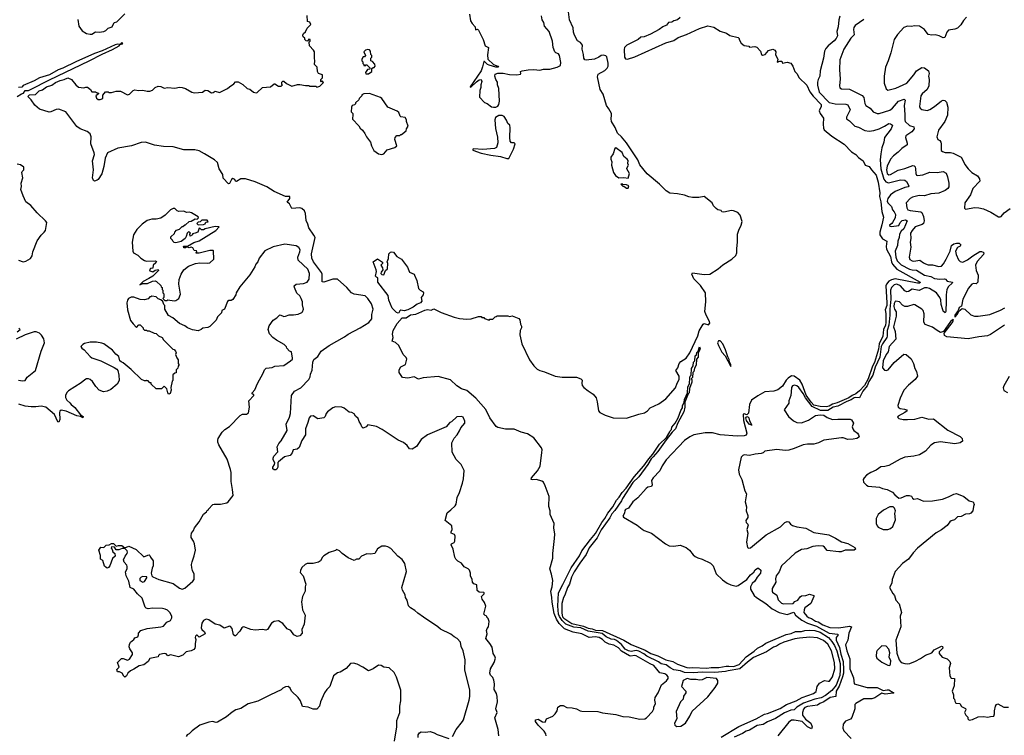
# Model space of a CAD drawing. Extents: x 2087054 to 2277909, y 548907 to 753496.
# Tile 383 of 444: x 2242335 to 2253369, y 655800 to 663816. Entities that reach past the tile are written whole.
import ezdxf

# ---------------------------------------------------------------- set-up
doc = ezdxf.new("R2010")
doc.units = 0

msp = doc.modelspace()

# ---------------------------------------------------------------- linework, layer by layer
at = {"layer": '0CON20XD'}
for points in [[(2242985, 663820), (2242997, 663745), (2243035, 663693), (2243085, 663660), (2243125, 663653), (2243145, 663653), (2243185, 663681), (2243225, 663676), (2243278, 663685), (2243300, 663695), (2243325, 663722), (2243372, 663735), (2243394, 663786), (2243425, 663792), (2243515, 663882)], [(2244687, 663065), (2244734, 663096), (2244755, 663120), (2244785, 663120), (2244835, 663091), (2244885, 663047), (2244915, 663038), (2244955, 663003), (2244985, 662998), (2244995, 663000), (2245055, 663057), (2245144, 663066), (2245185, 663098), (2245195, 663098), (2245235, 663073), (2245267, 663073), (2245280, 663085), (2245272, 663092), (2245272, 663115), (2245285, 663127), (2245295, 663127), (2245325, 663100), (2245385, 663072), (2245448, 663092), (2245475, 663092), (2245538, 663078), (2245575, 663078), (2245585, 663070), (2245655, 663070), (2245665, 663060), (2245698, 663072), (2245738, 663112), (2245725, 663130), (2245715, 663120), (2245710, 663125), (2245710, 663145), (2245730, 663165), (2245727, 663197), (2245682, 663215), (2245672, 663235), (2245670, 663285), (2245640, 663315), (2245643, 663355), (2245637, 663387), (2245638, 663455), (2245628, 663475), (2245582, 663525), (2245580, 663565), (2245590, 663575), (2245590, 663595), (2245575, 663600), (2245560, 663575), (2245545, 663578), (2245532, 663595), (2245530, 663610), (2245511, 663625), (2245507, 663643), (2245515, 663662), (2245538, 663682), (2245555, 663720), (2245596, 663764), (2245588, 663788), (2245560, 663795), (2245558, 663865)], [(2247781, 659231), (2247695, 659249), (2247675, 659259), (2247605, 659355), (2247558, 659448), (2247446, 659575), (2247345, 659662), (2247285, 659683), (2247233, 659715), (2247163, 659783), (2247025, 659818), (2246856, 659804), (2246805, 659791), (2246755, 659817), (2246685, 659799), (2246625, 659810), (2246587, 659865), (2246586, 659895), (2246605, 659927), (2246657, 659955), (2246674, 660014), (2246665, 660034), (2246634, 660065), (2246583, 660165), (2246545, 660199), (2246510, 660215), (2246522, 660258), (2246514, 660295), (2246521, 660335), (2246565, 660412), (2246621, 660475), (2246665, 660475), (2246715, 660510), (2246775, 660517), (2246875, 660564), (2246905, 660570), (2246946, 660564), (2246975, 660579), (2247058, 660538), (2247205, 660484), (2247265, 660470), (2247345, 660462), (2247396, 660464), (2247475, 660490), (2247505, 660490), (2247515, 660480), (2247535, 660480), (2247545, 660470), (2247595, 660450), (2247605, 660460), (2247638, 660462), (2247662, 660488), (2247675, 660490), (2247685, 660500), (2247805, 660500), (2247825, 660492), (2247855, 660498), (2247928, 660468), (2247940, 660455), (2247947, 660407), (2247958, 660385), (2247958, 660365), (2247942, 660335), (2247940, 660285), (2247964, 660184), (2248048, 660005), (2248095, 659938), (2248135, 659902), (2248165, 659888), (2248215, 659873), (2248335, 659823), (2248415, 659813), (2248575, 659813), (2248623, 659793), (2248637, 659777), (2248634, 659745), (2248640, 659720), (2248657, 659695), (2248705, 659657), (2248763, 659623), (2248795, 659580), (2248808, 659535), (2248820, 659435), (2248836, 659416), (2248895, 659386), (2248987, 659357), (2249136, 659354), (2249275, 659399), (2249338, 659412), (2249372, 659435), (2249402, 659468), (2249497, 659515), (2249575, 659568), (2249685, 659691), (2249702, 659745), (2249726, 659786), (2249725, 659822), (2249687, 659885), (2249711, 659915), (2249724, 659966), (2249745, 659986), (2249805, 660024), (2249845, 660084), (2249933, 660275), (2249949, 660331), (2249994, 660406), (2250007, 660413), (2250055, 660400), (2250070, 660415), (2250066, 660436), (2250028, 660505), (2250013, 660547), (2250024, 660655), (2250020, 660755), (2249965, 660838), (2249889, 660915), (2249868, 660965), (2249875, 660982), (2250005, 660962), (2250070, 660965), (2250164, 661026), (2250215, 661072), (2250315, 661132), (2250360, 661175), (2250372, 661205), (2250370, 661255), (2250380, 661325), (2250380, 661415), (2250393, 661457), (2250422, 661515), (2250430, 661555), (2250410, 661625), (2250384, 661655), (2250335, 661677), (2250312, 661678), (2250225, 661660), (2250203, 661663), (2250195, 661678), (2250158, 661688), (2250141, 661701), (2250111, 661731), (2250094, 661765), (2250005, 661837), (2249947, 661823), (2249875, 661826), (2249832, 661832), (2249785, 661851), (2249705, 661867), (2249622, 661872), (2249580, 661900), (2249505, 661975), (2249368, 662088), (2249285, 662190), (2249261, 662245), (2249135, 662436), (2249080, 662505), (2249034, 662545), (2249007, 662607), (2248968, 662675), (2248962, 662705), (2248969, 662745), (2248966, 662765), (2248938, 662818), (2248911, 662855), (2248872, 662982), (2248841, 663035), (2248811, 663175), (2248819, 663205), (2248892, 663248), (2248918, 663272), (2248929, 663295), (2248928, 663328), (2248915, 663402), (2248905, 663411), (2248875, 663420), (2248853, 663417), (2248824, 663395), (2248775, 663373), (2248685, 663362), (2248668, 663368), (2248656, 663385), (2248654, 663425), (2248638, 663485), (2248642, 663532), (2248620, 663560), (2248585, 663581), (2248554, 663644), (2248543, 663675), (2248539, 663725), (2248497, 663815), (2248486, 663905)], [(2247377, 663877), (2247387, 663805), (2247405, 663772), (2247438, 663738), (2247443, 663703), (2247465, 663710), (2247478, 663698), (2247530, 663595), (2247552, 663525), (2247590, 663505), (2247577, 663423), (2247583, 663375), (2247646, 663316), (2247692, 663295), (2247700, 663285), (2247670, 663285), (2247595, 663308), (2247576, 663316), (2247545, 663348), (2247535, 663348), (2247522, 663288), (2247505, 663245), (2247382, 663065), (2247385, 663060), (2247395, 663063), (2247455, 663120), (2247485, 663141), (2247508, 663148), (2247513, 663125), (2247503, 663085), (2247503, 663055), (2247490, 663025), (2247488, 662948), (2247545, 662888), (2247575, 662878), (2247622, 662842), (2247645, 662836), (2247672, 662838), (2247692, 662848), (2247704, 662866), (2247711, 662905), (2247704, 663045), (2247691, 663085), (2247690, 663115), (2247672, 663145), (2247661, 663185), (2247664, 663206), (2247694, 663216), (2247753, 663217), (2247825, 663201), (2247905, 663199), (2247948, 663205), (2247952, 663215), (2247948, 663235), (2247967, 663243), (2248035, 663256), (2248095, 663259), (2248165, 663251), (2248205, 663261), (2248275, 663261), (2248357, 663283), (2248394, 663305), (2248398, 663335), (2248386, 663416), (2248374, 663434), (2248345, 663444), (2248333, 663455), (2248313, 663505), (2248307, 663577), (2248267, 663685), (2248218, 663745), (2248208, 663785), (2248189, 663815), (2248181, 663861)], [(2249738, 663842), (2249705, 663813), (2249667, 663803), (2249645, 663788), (2249605, 663784), (2249585, 663755), (2249543, 663737), (2249500, 663705), (2249405, 663655), (2249335, 663625), (2249295, 663620), (2249267, 663593), (2249140, 663530), (2249114, 663505), (2249109, 663481), (2249113, 663395), (2249125, 663379), (2249145, 663376), (2249228, 663402), (2249575, 663557), (2249665, 663585), (2249715, 663615), (2249809, 663651), (2249955, 663718), (2250045, 663749), (2250115, 663731), (2250185, 663686), (2250255, 663664), (2250295, 663641), (2250386, 663616), (2250398, 663605), (2250398, 663595), (2250422, 663552), (2250455, 663528), (2250505, 663520), (2250515, 663510), (2250574, 663516), (2250595, 663509), (2250638, 663465), (2250648, 663428), (2250658, 663418), (2250690, 663425), (2250725, 663472), (2250775, 663488), (2250798, 663475), (2250807, 663455), (2250804, 663424), (2250832, 663375), (2250822, 663342), (2250855, 663352), (2250875, 663350), (2250885, 663330), (2250935, 663342), (2250975, 663331), (2250999, 663295), (2251022, 663235), (2251043, 663215), (2251072, 663165), (2251155, 663082), (2251188, 663008), (2251228, 662958), (2251318, 662865), (2251317, 662843), (2251296, 662795), (2251306, 662766), (2251344, 662714), (2251339, 662645), (2251343, 662603), (2251352, 662582), (2251435, 662512), (2251573, 662423), (2251657, 662337), (2251705, 662306), (2251735, 662271), (2251786, 662235), (2251810, 662185), (2251855, 662171), (2251879, 662135), (2251935, 662074), (2251956, 661995), (2251974, 661875), (2251971, 661835), (2251986, 661775), (2251997, 661667), (2252015, 661605), (2251998, 661518), (2251974, 661435), (2251975, 661405), (2252005, 661361), (2252054, 661334), (2252045, 661275), (2252049, 661245), (2252092, 661162), (2252105, 661105), (2252118, 661078), (2252165, 661022), (2252428, 660875), (2252421, 660865), (2252395, 660865), (2252145, 660913), (2252106, 660904), (2252075, 660886), (2252050, 660855), (2252043, 660835), (2252053, 660645), (2252051, 660615), (2252034, 660565), (2252040, 660525), (2252043, 660425), (2252038, 660395), (2252014, 660345), (2252007, 660273), (2251968, 660185), (2251958, 660125), (2251914, 659975), (2251893, 659935), (2251842, 659795), (2251801, 659719), (2251745, 659659), (2251705, 659625), (2251665, 659608), (2251625, 659581), (2251495, 659523), (2251445, 659509), (2251405, 659487), (2251375, 659478), (2251305, 659482), (2251235, 659500), (2251203, 659533), (2251150, 659610), (2251104, 659734), (2251077, 659777), (2251015, 659825), (2250984, 659826), (2250948, 659802), (2250923, 659777), (2250885, 659711), (2250830, 659670), (2250785, 659656), (2250685, 659646), (2250606, 659604), (2250535, 659555), (2250514, 659505), (2250502, 659408), (2250485, 659391), (2250455, 659400), (2250444, 659396), (2250448, 659325), (2250483, 659185), (2250475, 659163), (2250455, 659155), (2250375, 659151), (2250185, 659167), (2250098, 659188), (2250015, 659188), (2249889, 659165), (2249845, 659145), (2249785, 659102), (2249580, 658885), (2249535, 658819), (2249508, 658762), (2249435, 658685), (2249417, 658655), (2249422, 658605), (2249415, 658586), (2249375, 658578), (2249355, 658565), (2249261, 658459), (2249205, 658417), (2249157, 658343), (2249125, 658330), (2249115, 658319), (2249111, 658289), (2249095, 658255), (2249102, 658242), (2249255, 658154), (2249311, 658111), (2249335, 658094), (2249415, 658066), (2249572, 657945), (2249614, 657924), (2249665, 657917), (2249735, 657931), (2249805, 657903), (2249842, 657875), (2249882, 657822), (2249905, 657803), (2249935, 657787), (2249985, 657774), (2250075, 657728), (2250105, 657698), (2250140, 657610), (2250212, 657542), (2250265, 657505), (2250305, 657487), (2250365, 657472), (2250385, 657480), (2250483, 657547), (2250525, 657597), (2250561, 657629), (2250579, 657655), (2250605, 657673), (2250615, 657671), (2250641, 657651), (2250637, 657615), (2250600, 657570), (2250573, 657525), (2250545, 657500)], [(2251526, 663854), (2251515, 663815), (2251508, 663735), (2251493, 663685), (2251498, 663635), (2251484, 663605), (2251462, 663578), (2251395, 663524), (2251370, 663495), (2251355, 663465), (2251344, 663384), (2251305, 663245), (2251303, 663185), (2251283, 663145), (2251275, 663115), (2251274, 663084), (2251295, 663005), (2251405, 662888), (2251475, 662874), (2251595, 662870), (2251615, 662863), (2251642, 662805), (2251602, 662725), (2251602, 662705), (2251635, 662682), (2251694, 662624), (2251735, 662614), (2251807, 662575), (2251855, 662568), (2251906, 662576), (2251966, 662594), (2252028, 662625), (2252075, 662654), (2252095, 662651), (2252118, 662635), (2252103, 662595), (2252025, 662495), (2252019, 662445), (2251998, 662382), (2251986, 662315), (2251979, 662245), (2251985, 662145), (2252019, 662029), (2252041, 662001), (2252070, 661990), (2252205, 662022), (2252255, 662020), (2252274, 662004), (2252301, 661955), (2252293, 661945), (2252255, 661935), (2252145, 661891), (2252095, 661855), (2252064, 661815), (2252057, 661785), (2252063, 661765), (2252104, 661725), (2252118, 661688), (2252135, 661665), (2252148, 661635), (2252145, 661595), (2252116, 661546), (2252108, 661532), (2252083, 661515), (2252085, 661503), (2252105, 661501), (2252188, 661512), (2252201, 661545), (2252225, 661566), (2252263, 661573), (2252282, 661562), (2252245, 661472), (2252213, 661447), (2252193, 661415), (2252192, 661375), (2252177, 661335), (2252172, 661285), (2252147, 661223), (2252153, 661155), (2252168, 661115), (2252215, 661071), (2252305, 661021), (2252335, 661013), (2252385, 661009), (2252475, 660956), (2252545, 660938), (2252585, 660917), (2252645, 660911), (2252698, 660915), (2252710, 660910), (2252727, 660887), (2252787, 660877), (2252784, 660865), (2252745, 660827), (2252725, 660795), (2252718, 660735), (2252719, 660665), (2252713, 660547), (2252705, 660534), (2252685, 660550), (2252679, 660565), (2252662, 660625), (2252659, 660679), (2252647, 660705), (2252608, 660758), (2252529, 660805), (2252504, 660814), (2252475, 660814), (2252415, 660783), (2252335, 660796), (2252295, 660770), (2252275, 660766), (2252255, 660778), (2252206, 660835), (2252165, 660852), (2252135, 660845), (2252104, 660816), (2252094, 660786), (2252097, 660687), (2252086, 660575), (2252088, 660505), (2252076, 660395), (2252057, 660335), (2252058, 660272), (2252052, 660255), (2252004, 660186), (2251991, 660155), (2251974, 660035), (2251921, 659925), (2251897, 659835), (2251852, 659765), (2251833, 659715), (2251785, 659655), (2251745, 659582), (2251705, 659585), (2251685, 659579), (2251653, 659557), (2251605, 659541), (2251505, 659488), (2251450, 659475), (2251391, 659439), (2251309, 659439), (2251215, 659485), (2251141, 659581), (2251115, 659628), (2251065, 659698), (2251045, 659715), (2251019, 659721), (2250995, 659713), (2250984, 659695), (2250981, 659649), (2250975, 659605), (2250954, 659545), (2250955, 659522), (2250902, 659445), (2250950, 659370), (2251005, 659321), (2251045, 659304), (2251095, 659299), (2251175, 659331), (2251255, 659383), (2251305, 659391), (2251345, 659387), (2251385, 659360), (2251445, 659338), (2251505, 659343), (2251640, 659340), (2251657, 659335), (2251680, 659295), (2251666, 659255), (2251672, 659235), (2251684, 659214), (2251724, 659184), (2251736, 659165), (2251741, 659145), (2251736, 659135), (2251716, 659124), (2251676, 659116), (2251615, 659113), (2251565, 659131), (2251545, 659131), (2251345, 659108), (2251287, 659075), (2251235, 659062), (2251162, 659062), (2251115, 659053), (2251015, 659012), (2250955, 658995), (2250912, 658992), (2250819, 659001), (2250686, 658984), (2250667, 658963), (2250645, 658956), (2250579, 658951), (2250514, 658934), (2250455, 658943), (2250438, 658935), (2250420, 658915), (2250390, 658775), (2250398, 658725), (2250427, 658665), (2250460, 658540), (2250479, 658505), (2250464, 658415), (2250481, 658361), (2250476, 658315), (2250496, 658264), (2250495, 658240), (2250472, 658205), (2250478, 658185), (2250496, 658166), (2250499, 658155), (2250482, 658105), (2250494, 658065), (2250480, 657965), (2250492, 657905), (2250507, 657897), (2250525, 657900), (2250702, 658045), (2250860, 658135), (2250911, 658185), (2250935, 658194), (2250955, 658190), (2250974, 658164), (2250995, 658150), (2251045, 658134), (2251145, 658119), (2251235, 658072), (2251403, 658045), (2251479, 658009), (2251545, 657968), (2251615, 657947), (2251694, 657905), (2251703, 657885), (2251688, 657875), (2251586, 657874), (2251540, 657855), (2251515, 657854), (2251385, 657872), (2251356, 657906), (2251338, 657918), (2251285, 657922), (2251224, 657914), (2251155, 657888), (2251095, 657880), (2251025, 657839), (2250872, 657698), (2250847, 657633), (2250814, 657585), (2250804, 657554), (2250808, 657515), (2250769, 657445), (2250768, 657415), (2250772, 657405), (2250821, 657371), (2250835, 657316), (2250872, 657282), (2250895, 657272), (2251003, 657277), (2251020, 657300), (2251056, 657315), (2251080, 657350), (2251097, 657363), (2251145, 657367), (2251185, 657382), (2251235, 657367), (2251236, 657355), (2251202, 657278), (2251135, 657228), (2251125, 657205), (2251124, 657175), (2251157, 657135)], [(2251795, 663817), (2251699, 663751), (2251681, 663729), (2251678, 663705), (2251686, 663645), (2251649, 663611), (2251570, 663485), (2251527, 663365), (2251524, 663255), (2251531, 663155), (2251521, 663075), (2251525, 663052), (2251545, 663041), (2251635, 663038), (2251778, 662968), (2251794, 662945), (2251806, 662876), (2251817, 662855), (2251865, 662825), (2251900, 662785), (2251945, 662764), (2251965, 662764), (2252088, 662802), (2252117, 662825), (2252185, 662905), (2252247, 662927), (2252259, 662915), (2252248, 662855), (2252254, 662754), (2252253, 662695), (2252260, 662675), (2252305, 662632), (2252355, 662615), (2252359, 662595), (2252331, 662559), (2252266, 662515), (2252262, 662495), (2252281, 662435), (2252280, 662415), (2252222, 662375), (2252179, 662331), (2252127, 662293), (2252095, 662253), (2252056, 662175), (2252050, 662135), (2252055, 662094), (2252075, 662079), (2252095, 662081), (2252180, 662130), (2252255, 662149), (2252345, 662184), (2252360, 662180), (2252369, 662169), (2252375, 662145), (2252376, 662095), (2252385, 662075), (2252395, 662070), (2252455, 662077), (2252535, 662110), (2252615, 662106), (2252685, 662114), (2252717, 662097), (2252733, 662057)], [(2252944, 663846), (2252911, 663809), (2252881, 663759), (2252845, 663722), (2252815, 663709), (2252745, 663699), (2252724, 663675), (2252704, 663616), (2252685, 663613), (2252640, 663635), (2252595, 663647), (2252556, 663644), (2252515, 663651), (2252475, 663708), (2252418, 663745), (2252365, 663746), (2252325, 663740), (2252285, 663744), (2252245, 663730), (2252171, 663649), (2252134, 663596), (2252098, 663445), (2252069, 663355), (2252037, 663285), (2252022, 663185), (2252022, 663105), (2252045, 663042), (2252065, 663026), (2252155, 663050), (2252275, 663107), (2252355, 663199), (2252385, 663242), (2252445, 663279), (2252475, 663276), (2252518, 663245), (2252526, 663215), (2252520, 663185), (2252526, 663145), (2252524, 663075), (2252506, 663035), (2252448, 662985), (2252435, 662963), (2252418, 662845), (2252426, 662825), (2252445, 662810), (2252505, 662798), (2252535, 662810), (2252587, 662845), (2252665, 662907), (2252685, 662914), (2252702, 662912), (2252723, 662893), (2252738, 662835), (2252731, 662745), (2252702, 662675), (2252630, 662580), (2252612, 662505), (2252624, 662474), (2252645, 662462), (2252658, 662445), (2252663, 662425), (2252662, 662352), (2252675, 662339), (2252705, 662327), (2252765, 662328), (2252795, 662320), (2252884, 662275), (2252901, 662251), (2252925, 662196), (2252964, 662145), (2253005, 662103), (2253068, 662068), (2253092, 662032), (2253094, 662006), (2253015, 661926), (2252990, 661855), (2252926, 661765), (2252922, 661705), (2252933, 661693), (2253038, 661712), (2253085, 661708), (2253136, 661696), (2253219, 661660), (2253305, 661608), (2253323, 661607), (2253335, 661612), (2253368, 661652), (2253435, 661700)], [(2242307, 662955), (2242357, 662985), (2242377, 662995), (2242398, 663022), (2242435, 663025), (2242455, 663033), (2242668, 663142), (2243115, 663354), (2243259, 663431), (2243375, 663481), (2243448, 663525), (2243460, 663540), (2243488, 663545), (2243490, 663555), (2243475, 663557), (2243460, 663540), (2243432, 663542), (2243405, 663536), (2243261, 663469), (2243174, 663436), (2242963, 663345), (2242817, 663273), (2242765, 663256), (2242670, 663200), (2242557, 663165), (2242499, 663131), (2242375, 663080), (2242359, 663061), (2242323, 663055)], [(2246245, 663210), (2246280, 663235), (2246282, 663268), (2246295, 663280), (2246308, 663282), (2246318, 663295), (2246315, 663320), (2246288, 663348), (2246270, 663355), (2246270, 663385), (2246280, 663395), (2246280, 663415), (2246270, 663425), (2246268, 663465), (2246255, 663480), (2246235, 663482), (2246210, 663475), (2246193, 663457), (2246210, 663415), (2246198, 663402), (2246185, 663400), (2246170, 663375), (2246170, 663355), (2246180, 663345), (2246180, 663325), (2246190, 663315), (2246192, 663302), (2246205, 663300), (2246215, 663310), (2246225, 663310), (2246258, 663278), (2246258, 663262), (2246232, 663258), (2246210, 663225), (2246215, 663210), (2246245, 663210)], [(2247706, 655794), (2247696, 655865), (2247661, 655995), (2247686, 656055), (2247672, 656095), (2247689, 656175), (2247686, 656236), (2247678, 656268), (2247652, 656315), (2247656, 656375), (2247647, 656417), (2247636, 656446), (2247611, 656475), (2247604, 656495), (2247611, 656545), (2247651, 656615), (2247666, 656665), (2247661, 656685), (2247640, 656715), (2247631, 656789), (2247605, 656830), (2247558, 656885), (2247572, 656935), (2247568, 656975), (2247574, 656996), (2247590, 657015), (2247598, 657075), (2247585, 657110), (2247570, 657125), (2247570, 657135), (2247552, 657142), (2247538, 657158), (2247558, 657245), (2247545, 657288), (2247517, 657325), (2247512, 657355), (2247540, 657385), (2247540, 657395), (2247535, 657400), (2247485, 657402), (2247461, 657421), (2247458, 657485), (2247425, 657497), (2247410, 657515), (2247406, 657546), (2247388, 657585), (2247388, 657615), (2247375, 657650), (2247360, 657665), (2247317, 657687), (2247285, 657728), (2247245, 657751), (2247221, 657775), (2247211, 657795), (2247193, 657885), (2247172, 657935), (2247174, 657946), (2247205, 657960), (2247212, 657975), (2247215, 658030), (2247208, 658048), (2247172, 658065), (2247171, 658079), (2247182, 658105), (2247178, 658145), (2247103, 658205), (2247126, 658294), (2247168, 658325), (2247215, 658372), (2247225, 658390), (2247238, 658465), (2247265, 658520), (2247296, 658625), (2247308, 658672), (2247316, 658766), (2247282, 658835), (2247225, 658890), (2247183, 658973), (2247178, 659075), (2247205, 659130), (2247238, 659165), (2247265, 659210), (2247278, 659245), (2247323, 659295), (2247325, 659320), (2247305, 659362), (2247285, 659370), (2247234, 659366), (2247175, 659312), (2247157, 659303), (2247116, 659254), (2246905, 659167), (2246835, 659112), (2246783, 659037), (2246733, 659007), (2246705, 659008), (2246676, 659046), (2246635, 659080), (2246575, 659108), (2246396, 659226), (2246335, 659258), (2246235, 659278), (2246216, 659254), (2246185, 659242), (2246168, 659255), (2246157, 659285), (2246138, 659315), (2246128, 659348), (2246100, 659375), (2246083, 659403), (2246056, 659416), (2246029, 659419), (2245971, 659465), (2245945, 659477), (2245875, 659479), (2245845, 659469), (2245786, 659425), (2245770, 659405), (2245758, 659372), (2245742, 659358), (2245675, 659344), (2245625, 659378), (2245595, 659374), (2245578, 659355), (2245565, 659305), (2245537, 659235), (2245537, 659165), (2245498, 659102), (2245467, 659023), (2245445, 659005), (2245401, 658999), (2245388, 658965), (2245365, 658935), (2245302, 658918), (2245236, 658865), (2245228, 658855), (2245227, 658803), (2245217, 658783), (2245205, 658774), (2245185, 658773), (2245172, 658785), (2245172, 658805), (2245190, 658835), (2245194, 658854), (2245177, 658885), (2245176, 658905), (2245184, 658926), (2245228, 658975), (2245219, 659031), (2245240, 659070), (2245265, 659098), (2245333, 659215), (2245321, 659285), (2245358, 659365), (2245368, 659405), (2245382, 659608), (2245416, 659655), (2245487, 659693), (2245576, 659785), (2245591, 659815), (2245594, 659845), (2245611, 659889), (2245621, 659979), (2245632, 660008), (2245675, 660045), (2245714, 660105), (2245802, 660168), (2245976, 660264), (2246016, 660295), (2246151, 660365), (2246247, 660425), (2246282, 660465), (2246283, 660515), (2246298, 660575), (2246276, 660635), (2246238, 660695), (2246205, 660722), (2246085, 660740), (2246055, 660755), (2246000, 660815), (2245895, 660908), (2245845, 660910), (2245745, 660876), (2245725, 660880), (2245723, 660965), (2245717, 660985), (2245627, 661105), (2245608, 661145), (2245604, 661195), (2245645, 661375), (2245633, 661403), (2245575, 661485), (2245564, 661526), (2245546, 661566), (2245539, 661645), (2245525, 661675), (2245495, 661701), (2245475, 661709), (2245383, 661703), (2245358, 661755), (2245333, 661773), (2245363, 661815), (2245362, 661835), (2245315, 661836), (2245185, 661893), (2245105, 661944), (2244975, 661999), (2244865, 662034), (2244815, 662034), (2244765, 662004), (2244755, 662008), (2244747, 662025), (2244724, 662036), (2244708, 662025), (2244687, 661983), (2244675, 661977), (2244615, 662042), (2244612, 662082), (2244571, 662145), (2244550, 662215), (2244518, 662245), (2244405, 662315), (2244345, 662346), (2244297, 662357), (2244175, 662360), (2244055, 662393), (2243945, 662396), (2243845, 662409), (2243746, 662446), (2243695, 662442), (2243587, 662403), (2243434, 662376), (2243319, 662325), (2243293, 662265), (2243278, 662172), (2243255, 662090), (2243215, 662028), (2243205, 662018), (2243175, 662008), (2243163, 662015), (2243150, 662045), (2243162, 662135), (2243150, 662235), (2243174, 662305), (2243171, 662325), (2243131, 662425), (2243136, 662505), (2243126, 662536), (2243093, 662563), (2243014, 662595), (2242975, 662621), (2242853, 662783), (2242774, 662814), (2242745, 662811), (2242685, 662784), (2242665, 662782), (2242558, 662815), (2242505, 662860), (2242465, 662918), (2242426, 662955), (2242445, 662976), (2242512, 662978), (2242555, 663020), (2242589, 663031), (2242636, 663065), (2242695, 663083), (2242735, 663114), (2242788, 663135), (2242834, 663146), (2242875, 663164), (2242916, 663146), (2242965, 663088), (2242995, 663062), (2243055, 663052), (2243075, 663060), (2243095, 663059), (2243130, 663035), (2243145, 663010), (2243185, 663010), (2243195, 663000), (2243220, 662995), (2243220, 662985), (2243188, 662965), (2243195, 662938), (2243215, 662921), (2243238, 662922), (2243266, 662934), (2243268, 662972), (2243295, 663010), (2243327, 663007), (2243335, 663000), (2243365, 663000), (2243415, 663016), (2243465, 663014), (2243545, 662974), (2243565, 662981), (2243608, 663022), (2243625, 663031), (2243666, 663024), (2243714, 663026), (2243765, 663016), (2243795, 663017), (2243825, 663028), (2243855, 663056), (2243885, 663071), (2243915, 663067), (2243955, 663048), (2243995, 663056), (2244075, 663050), (2244125, 663059), (2244155, 663056), (2244195, 663046), (2244265, 663006), (2244295, 662998), (2244384, 663006), (2244415, 663026), (2244445, 663022), (2244485, 662998), (2244505, 663001), (2244525, 663014), (2244575, 662999), (2244662, 663045), (2244687, 663065)], [(2246395, 662308), (2246415, 662312), (2246452, 662358), (2246540, 662385), (2246560, 662405), (2246540, 662475), (2246542, 662495), (2246562, 662518), (2246595, 662520), (2246605, 662530), (2246615, 662530), (2246667, 662573), (2246670, 662595), (2246688, 662625), (2246670, 662675), (2246670, 662695), (2246655, 662720), (2246608, 662728), (2246597, 662737), (2246584, 662775), (2246565, 662792), (2246462, 662835), (2246395, 662932), (2246378, 662945), (2246255, 662990), (2246193, 662987), (2246170, 662975), (2246168, 662962), (2246140, 662935), (2246135, 662920), (2246100, 662885), (2246100, 662875), (2246088, 662862), (2246060, 662855), (2246052, 662835), (2246050, 662785), (2246067, 662767), (2246070, 662755), (2246063, 662703), (2246135, 662628), (2246151, 662601), (2246175, 662580), (2246203, 662543), (2246222, 662505), (2246268, 662445), (2246278, 662405), (2246305, 662352), (2246357, 662315), (2246395, 662308)], [(2247795, 662261), (2247815, 662261), (2247870, 662365), (2247886, 662426), (2247876, 662436), (2247845, 662436), (2247832, 662455), (2247827, 662495), (2247833, 662605), (2247826, 662636), (2247805, 662653), (2247791, 662691), (2247763, 662733), (2247743, 662743), (2247705, 662742), (2247669, 662721), (2247659, 662695), (2247666, 662596), (2247689, 662501), (2247692, 662438), (2247680, 662385), (2247655, 662373), (2247525, 662362), (2247425, 662368), (2247412, 662365), (2247412, 662355), (2247505, 662323), (2247615, 662297), (2247725, 662283), (2247795, 662261)], [(2249155, 662040), (2249168, 662095), (2249140, 662145), (2249140, 662155), (2249158, 662185), (2249150, 662205), (2249155, 662238), (2249144, 662255), (2249105, 662282), (2249085, 662329), (2249015, 662380), (2249006, 662374), (2248987, 662313), (2248960, 662275), (2248960, 662255), (2248972, 662225), (2248968, 662185), (2248988, 662105), (2249011, 662071), (2249050, 662045), (2249105, 662047), (2249155, 662040)], [(2242373, 661843), (2242348, 661915), (2242357, 661947), (2242352, 661985), (2242370, 662045), (2242360, 662105), (2242363, 662117), (2242380, 662135), (2242380, 662165), (2242345, 662190), (2242305, 662198)], [(2252733, 662057), (2252746, 661985), (2252746, 661945), (2252736, 661925), (2252708, 661902), (2252635, 661873), (2252545, 661867), (2252475, 661844), (2252415, 661848), (2252342, 661828), (2252315, 661813), (2252270, 661765), (2252275, 661710), (2252288, 661688), (2252315, 661679), (2252435, 661665), (2252445, 661655), (2252462, 661612), (2252471, 661565), (2252463, 661535), (2252447, 661523), (2252371, 661495), (2252335, 661456), (2252318, 661425), (2252322, 661365), (2252315, 661325), (2252320, 661270), (2252304, 661155), (2252311, 661131), (2252335, 661114), (2252355, 661112), (2252423, 661123), (2252465, 661092), (2252485, 661080), (2252515, 661072), (2252565, 661069), (2252635, 661051), (2252665, 661055), (2252689, 661081), (2252719, 661135), (2252763, 661225), (2252779, 661285), (2252805, 661304), (2252835, 661313), (2252865, 661312), (2252883, 661295), (2252875, 661281), (2252844, 661265), (2252822, 661225), (2252829, 661185), (2252857, 661127), (2252876, 661106), (2252905, 661102), (2252955, 661126), (2253015, 661170), (2253095, 661219), (2253115, 661221), (2253133, 661213), (2253140, 661205), (2253136, 661185), (2253065, 661106), (2253047, 661067), (2253054, 661005), (2253076, 660955), (2253073, 660875), (2253055, 660857), (2253025, 660860), (2253005, 660853), (2252964, 660805), (2252927, 660725), (2252903, 660687), (2252891, 660609), (2252865, 660591), (2252852, 660558), (2252814, 660505), (2252813, 660483), (2252845, 660518), (2252859, 660551), (2252897, 660583), (2252925, 660575), (2252995, 660512), (2253035, 660497), (2253075, 660494), (2253207, 660513), (2253325, 660561), (2253375, 660590)], [(2249155, 661930), (2249160, 661955), (2249135, 661968), (2249095, 661970), (2249085, 661978), (2249070, 661975), (2249095, 661950), (2249105, 661950), (2249135, 661930), (2249155, 661930)], [(2242321, 661121), (2242375, 661104), (2242405, 661113), (2242455, 661143), (2242475, 661171), (2242482, 661215), (2242531, 661339), (2242576, 661404), (2242611, 661435), (2242624, 661455), (2242638, 661545), (2242626, 661565), (2242532, 661652), (2242458, 661735), (2242402, 661775), (2242373, 661843)], [(2244065, 660668), (2244085, 660672), (2244118, 660695), (2244137, 660743), (2244120, 660855), (2244123, 660905), (2244144, 660966), (2244173, 661015), (2244227, 661055), (2244305, 661084), (2244355, 661094), (2244445, 661088), (2244466, 661094), (2244510, 661135), (2244508, 661228), (2244502, 661232), (2244465, 661231), (2244345, 661200), (2244315, 661200), (2244310, 661205), (2244320, 661215), (2244318, 661228), (2244292, 661232), (2244275, 661260), (2244255, 661268), (2244235, 661262), (2244215, 661270), (2244205, 661270), (2244195, 661260), (2244175, 661260), (2244172, 661275), (2244175, 661280), (2244215, 661278), (2244288, 661322), (2244345, 661340), (2244534, 661455), (2244570, 661495), (2244525, 661498), (2244415, 661472), (2244395, 661462), (2244372, 661462), (2244358, 661478), (2244345, 661480), (2244330, 661435), (2244300, 661425), (2244272, 661418), (2244270, 661405), (2244245, 661390), (2244240, 661415), (2244250, 661425), (2244238, 661438), (2244225, 661440), (2244210, 661425), (2244202, 661388), (2244188, 661365), (2244145, 661330), (2244085, 661318), (2244065, 661320), (2244050, 661335), (2244048, 661348), (2244030, 661365), (2244030, 661385), (2244068, 661422), (2244072, 661438), (2244092, 661458), (2244125, 661470), (2244155, 661500), (2244165, 661500), (2244185, 661520), (2244195, 661520), (2244233, 661557), (2244255, 661560), (2244303, 661587), (2244325, 661580), (2244340, 661595), (2244335, 661608), (2244262, 661652), (2244235, 661659), (2244205, 661658), (2244175, 661670), (2244118, 661668), (2244100, 661675), (2244075, 661700), (2244055, 661700), (2244025, 661688), (2243965, 661628), (2243915, 661592), (2243865, 661583), (2243815, 661583), (2243765, 661567), (2243707, 661525), (2243647, 661465), (2243611, 661405), (2243597, 661325), (2243603, 661223), (2243610, 661205), (2243659, 661179), (2243694, 661144), (2243735, 661117), (2243755, 661111), (2243856, 661116), (2243868, 661108), (2243859, 661091), (2243830, 661065), (2243828, 661032), (2243802, 661028), (2243790, 661015), (2243792, 661002), (2243827, 660993), (2243855, 661010), (2243887, 661017), (2243890, 661005), (2243826, 660944), (2243784, 660916), (2243720, 660885), (2243683, 660845), (2243715, 660860), (2243767, 660863), (2243825, 660886), (2243855, 660890), (2243870, 660885), (2243918, 660838), (2243920, 660825), (2243930, 660815), (2243930, 660795), (2243940, 660785), (2243940, 660755), (2243950, 660745), (2243950, 660705), (2243940, 660695), (2243962, 660672), (2243985, 660670), (2243995, 660680), (2244065, 660668)], [(2244335, 661520), (2244395, 661522), (2244415, 661530), (2244422, 661548), (2244448, 661552), (2244435, 661570), (2244375, 661570), (2244358, 661552), (2244335, 661550), (2244320, 661535), (2244335, 661520)], [(2244266, 657745), (2244290, 657810), (2244304, 657875), (2244293, 657945), (2244284, 657974), (2244258, 658015), (2244258, 658035), (2244262, 658065), (2244282, 658095), (2244294, 658126), (2244345, 658190), (2244394, 658276), (2244430, 658305), (2244435, 658320), (2244450, 658325), (2244450, 658335), (2244500, 658385), (2244515, 658390), (2244585, 658388), (2244656, 658404), (2244673, 658415), (2244726, 658485), (2244721, 658555), (2244704, 658644), (2244704, 658744), (2244697, 658777), (2244661, 658895), (2244566, 659055), (2244554, 659084), (2244554, 659105), (2244560, 659125), (2244605, 659197), (2244635, 659227), (2244685, 659260), (2244805, 659383), (2244832, 659398), (2244875, 659397), (2244898, 659412), (2244911, 659475), (2244902, 659545), (2244960, 659605), (2244960, 659615), (2244942, 659625), (2244940, 659635), (2244971, 659669), (2245000, 659740), (2245065, 659858), (2245077, 659895), (2245098, 659912), (2245165, 659922), (2245195, 659936), (2245295, 659944), (2245371, 659995), (2245391, 660015), (2245394, 660025), (2245380, 660095), (2245360, 660105), (2245330, 660135), (2245325, 660150), (2245299, 660179), (2245212, 660225), (2245172, 660255), (2245136, 660296), (2245118, 660345), (2245132, 660388), (2245175, 660452), (2245215, 660478), (2245245, 660508), (2245255, 660510), (2245295, 660493), (2245315, 660494), (2245355, 660509), (2245405, 660509), (2245455, 660519), (2245495, 660537), (2245506, 660545), (2245514, 660575), (2245503, 660623), (2245503, 660655), (2245491, 660695), (2245475, 660724), (2245442, 660752), (2245414, 660815), (2245412, 660835), (2245435, 660855), (2245515, 660861), (2245555, 660875), (2245579, 660911), (2245582, 660975), (2245565, 661021), (2245454, 661124), (2245452, 661155), (2245476, 661215), (2245477, 661237), (2245464, 661265), (2245435, 661282), (2245305, 661302), (2245175, 661272), (2245084, 661226), (2245020, 661145), (2245002, 661105), (2244982, 661078), (2244971, 661049), (2244915, 660958), (2244802, 660825), (2244762, 660758), (2244759, 660735), (2244725, 660682), (2244705, 660672), (2244678, 660672), (2244665, 660660), (2244630, 660575), (2244602, 660558), (2244598, 660532), (2244552, 660488), (2244538, 660452), (2244518, 660432), (2244465, 660380), (2244445, 660370), (2244388, 660362), (2244370, 660345), (2244335, 660332), (2244271, 660341), (2244214, 660364), (2244185, 660388), (2244125, 660412), (2244050, 660475), (2244003, 660503), (2243960, 660575), (2243960, 660615), (2243950, 660625), (2243938, 660658), (2243918, 660678), (2243885, 660690), (2243865, 660710), (2243815, 660720), (2243805, 660710), (2243795, 660710), (2243775, 660690), (2243735, 660678), (2243685, 660683), (2243615, 660707), (2243585, 660707), (2243555, 660692), (2243544, 660676), (2243536, 660644), (2243544, 660565), (2243578, 660448), (2243605, 660410), (2243645, 660370), (2243672, 660398), (2243685, 660400), (2243720, 660365), (2243720, 660355), (2243735, 660340), (2243755, 660340), (2243765, 660330), (2243785, 660330), (2243843, 660303), (2243865, 660300), (2243890, 660275), (2243930, 660255), (2243945, 660230), (2244050, 660125), (2244065, 660120), (2244080, 660105), (2244088, 660085), (2244082, 660065), (2244095, 660030), (2244110, 660005), (2244110, 659965), (2244120, 659955), (2244120, 659945), (2244110, 659935), (2244108, 659912), (2244090, 659895), (2244088, 659862), (2244072, 659858), (2244053, 659837), (2244050, 659775), (2244043, 659767), (2244028, 659695), (2244031, 659665), (2244022, 659628), (2244007, 659623), (2243996, 659636), (2243985, 659680), (2243955, 659710), (2243925, 659680), (2243863, 659683), (2243810, 659735), (2243808, 659748), (2243795, 659750), (2243775, 659770), (2243765, 659770), (2243755, 659780), (2243748, 659772), (2243735, 659772), (2243700, 659785), (2243585, 659898), (2243495, 659972), (2243472, 659982), (2243458, 659995), (2243446, 660045), (2243411, 660071), (2243376, 660115), (2243277, 660185), (2243255, 660194), (2243194, 660204), (2243125, 660203), (2243060, 660190), (2243041, 660179), (2243020, 660155), (2243032, 660135), (2243057, 660117), (2243125, 660044), (2243145, 660030), (2243244, 659994), (2243392, 659922), (2243422, 659902), (2243433, 659885), (2243446, 659836), (2243448, 659775), (2243428, 659732), (2243357, 659673), (2243315, 659654), (2243275, 659648), (2243227, 659667), (2243188, 659708), (2243150, 659765), (2243125, 659787), (2243105, 659793), (2243085, 659792), (2243065, 659782), (2243023, 659747), (2242881, 659659), (2242865, 659640), (2242850, 659605), (2242850, 659585), (2242863, 659553), (2242896, 659526), (2242910, 659505), (2242953, 659473), (2243015, 659390), (2243045, 659370), (2243042, 659358), (2243015, 659372), (2242975, 659379), (2242855, 659430), (2242798, 659442), (2242785, 659430), (2242780, 659415), (2242786, 659336), (2242775, 659308), (2242763, 659313), (2242725, 659392), (2242627, 659477), (2242575, 659488), (2242515, 659478), (2242465, 659478), (2242395, 659488), (2242325, 659510)], [(2246575, 660528), (2246558, 660535), (2246508, 660585), (2246470, 660675), (2246465, 660725), (2246347, 660875), (2246347, 660925), (2246332, 660932), (2246322, 660945), (2246334, 660995), (2246330, 661015), (2246298, 661105), (2246345, 661137), (2246399, 661099), (2246402, 661085), (2246383, 661065), (2246402, 661035), (2246403, 661015), (2246385, 660988), (2246384, 660975), (2246395, 660961), (2246415, 660960), (2246433, 661007), (2246458, 661025), (2246462, 661085), (2246453, 661105), (2246469, 661141), (2246473, 661195), (2246489, 661211), (2246505, 661217), (2246524, 661214), (2246562, 661165), (2246612, 661135), (2246680, 661045), (2246705, 660987), (2246754, 660964), (2246760, 660955), (2246786, 660894), (2246804, 660804), (2246823, 660785), (2246856, 660766), (2246860, 660755), (2246856, 660734), (2246833, 660705), (2246840, 660665), (2246825, 660646), (2246789, 660631), (2246746, 660595), (2246685, 660565), (2246645, 660554), (2246605, 660561), (2246595, 660554), (2246585, 660532), (2246575, 660528)], [(2253371, 660395), (2253215, 660289), (2253180, 660275), (2253082, 660265), (2252965, 660241), (2252725, 660265), (2252700, 660280), (2252697, 660305), (2252785, 660420), (2252798, 660445), (2252797, 660457), (2252766, 660435), (2252688, 660322), (2252655, 660314), (2252615, 660334), (2252565, 660372), (2252482, 660402), (2252469, 660429), (2252470, 660520), (2252458, 660558), (2252444, 660575), (2252365, 660624), (2252355, 660626), (2252285, 660602), (2252255, 660602), (2252227, 660617), (2252193, 660655), (2252155, 660664), (2252145, 660661), (2252135, 660639), (2252132, 660602), (2252138, 660575), (2252156, 660545), (2252158, 660495), (2252128, 660375), (2252145, 660325), (2252154, 660236), (2252080, 660155), (2252068, 660095), (2252045, 660064), (2252012, 659995), (2252004, 659915), (2252025, 659891), (2252045, 659888), (2252067, 659893), (2252134, 659976), (2252245, 660068), (2252270, 660065), (2252327, 660017), (2252353, 659965), (2252368, 659908), (2252386, 659875), (2252398, 659825), (2252372, 659785), (2252296, 659724), (2252244, 659665), (2252202, 659575), (2252176, 659495), (2252179, 659475), (2252201, 659461), (2252252, 659452), (2252272, 659445), (2252280, 659435), (2252255, 659415), (2252181, 659375), (2252174, 659364), (2252189, 659349), (2252235, 659336), (2252285, 659336), (2252365, 659343), (2252445, 659362), (2252525, 659343), (2252575, 659346), (2252738, 659218), (2252875, 659148), (2252896, 659125), (2252899, 659095), (2252875, 659078), (2252815, 659064), (2252655, 659086), (2252588, 659075), (2252545, 659052), (2252485, 658983), (2252417, 658943), (2252355, 658926), (2252255, 658916), (2252202, 658895), (2252075, 658823), (2252032, 658812), (2251985, 658807), (2251935, 658769), (2251872, 658745), (2251825, 658713), (2251798, 658685), (2251788, 658665), (2251790, 658635), (2251824, 658604), (2251845, 658592), (2251969, 658579), (2252005, 658563), (2252058, 658555), (2252118, 658525), (2252144, 658494), (2252188, 658458), (2252215, 658460), (2252274, 658486), (2252303, 658487), (2252329, 658479), (2252341, 658455), (2252355, 658446), (2252395, 658454), (2252465, 658424), (2252565, 658428), (2252675, 658446), (2252745, 658470), (2252805, 658503), (2252835, 658507), (2252915, 658474), (2252976, 658426), (2253020, 658415), (2253033, 658387), (2253023, 658365), (2253016, 658315), (2252995, 658287), (2252980, 658280), (2252935, 658279), (2252885, 658250), (2252844, 658246), (2252812, 658215), (2252775, 658203), (2252758, 658192), (2252729, 658151), (2252665, 658102), (2252605, 658067), (2252395, 657896), (2252346, 657844), (2252296, 657775), (2252230, 657725), (2252190, 657685), (2252146, 657634), (2252113, 657545), (2252108, 657505), (2252082, 657455), (2252119, 657389), (2252138, 657368), (2252152, 657315), (2252191, 657271), (2252217, 657175), (2252202, 657135), (2252208, 657015), (2252154, 656865), (2252165, 656720), (2252190, 656645), (2252215, 656617), (2252254, 656604), (2252285, 656601), (2252310, 656605), (2252375, 656631), (2252429, 656661), (2252485, 656696), (2252557, 656723), (2252584, 656756), (2252665, 656798), (2252676, 656796), (2252680, 656775), (2252638, 656735), (2252638, 656718), (2252672, 656675), (2252727, 656657), (2252758, 656625), (2252767, 656605), (2252753, 656555), (2252758, 656465), (2252775, 656442), (2252810, 656435), (2252806, 656354), (2252783, 656295), (2252800, 656255), (2252800, 656215), (2252810, 656205), (2252813, 656183), (2252825, 656160), (2252870, 656155), (2252891, 656121), (2252935, 656100), (2252938, 656085), (2252922, 656055), (2252937, 656027), (2252960, 656005), (2252962, 655985), (2252975, 655970), (2253012, 655978), (2253075, 656008), (2253135, 656012), (2253185, 656002), (2253215, 656012), (2253250, 656015), (2253259, 656041), (2253260, 656075), (2253271, 656125), (2253282, 656145), (2253295, 656152), (2253365, 656114), (2253416, 656114)], [(2242320, 659780), (2242365, 659770), (2242395, 659776), (2242418, 659812), (2242513, 659885), (2242574, 660105), (2242612, 660195), (2242605, 660240), (2242581, 660281), (2242558, 660305), (2242519, 660319), (2242498, 660318), (2242395, 660285), (2242295, 660236)], [(2242305, 660318), (2242340, 660345), (2242325, 660360)], [(2250305, 659930), (2250306, 659955), (2250289, 659979), (2250285, 660010), (2250269, 660039), (2250245, 660117), (2250216, 660185), (2250185, 660219), (2250165, 660218), (2250155, 660195), (2250165, 660165), (2250205, 660093), (2250242, 660052), (2250305, 659930)], [(2250195, 655779), (2250395, 655899), (2250587, 655983), (2250683, 656037), (2250715, 656045), (2250859, 656101), (2250929, 656145), (2251035, 656187), (2251105, 656222), (2251232, 656268), (2251259, 656291), (2251273, 656345), (2251299, 656385), (2251355, 656415), (2251395, 656405), (2251412, 656408), (2251442, 656455), (2251469, 656545), (2251468, 656615), (2251433, 656745), (2251390, 656820), (2251342, 656862), (2251275, 656893), (2251191, 656899), (2251075, 656888), (2251020, 656880), (2250898, 656842), (2250848, 656822), (2250815, 656799), (2250781, 656789), (2250705, 656734), (2250559, 656671), (2250490, 656620), (2250405, 656544), (2250275, 656524), (2250245, 656515), (2250125, 656505), (2249985, 656509), (2249885, 656499), (2249785, 656504), (2249741, 656521), (2249665, 656534), (2249624, 656555), (2249579, 656589), (2249525, 656602), (2249494, 656624), (2249364, 656685), (2249331, 656711), (2249273, 656743), (2249245, 656749), (2249188, 656738), (2249156, 656745), (2249122, 656765), (2249078, 656818), (2249022, 656862), (2249002, 656872), (2248965, 656878), (2248907, 656905), (2248862, 656942), (2248704, 656965), (2248623, 657003), (2248545, 657011), (2248455, 657045), (2248416, 657085), (2248385, 657130), (2248375, 657157), (2248365, 657245), (2248375, 657395), (2248422, 657488), (2248515, 657675), (2248608, 657812), (2248635, 657866), (2248732, 657995), (2248789, 658061), (2248858, 658185), (2248892, 658228), (2248925, 658290), (2248981, 658359), (2249022, 658435), (2249053, 658467), (2249085, 658520), (2249130, 658570), (2249223, 658695), (2249331, 658819), (2249384, 658896), (2249431, 658949), (2249505, 659060), (2249583, 659137), (2249622, 659198), (2249625, 659210), (2249640, 659225), (2249645, 659250), (2249682, 659298), (2249714, 659356), (2249745, 659440), (2249762, 659468), (2249763, 659495), (2249782, 659528), (2249785, 659560), (2249820, 659635), (2249824, 659705), (2249842, 659738), (2249844, 659805), (2249850, 659825), (2249860, 659835), (2249865, 659910), (2249882, 659938), (2249885, 659980), (2249900, 659995), (2249905, 660050), (2249918, 660062), (2249925, 660090), (2249938, 660102), (2249955, 660150), (2249960, 660135), (2249955, 660110), (2249940, 660085), (2249937, 660035), (2249920, 660015), (2249917, 659945), (2249898, 659912), (2249890, 659875), (2249880, 659865), (2249875, 659810), (2249860, 659795), (2249868, 659785), (2249867, 659755), (2249840, 659685), (2249836, 659636), (2249828, 659625), (2249788, 659532), (2249788, 659475), (2249778, 659425), (2249709, 659301), (2249685, 659233), (2249646, 659194), (2249580, 659110), (2249485, 658978), (2249435, 658918), (2249412, 658898), (2249376, 658835), (2249275, 658697), (2249207, 658633), (2249089, 658451), (2249079, 658425), (2249005, 658319), (2248970, 658280), (2248948, 658235), (2248850, 658100), (2248805, 658013), (2248718, 657902), (2248685, 657826), (2248611, 657729), (2248549, 657631), (2248519, 657571), (2248495, 657495), (2248474, 657456), (2248445, 657371), (2248428, 657342), (2248410, 657275), (2248410, 657170), (2248419, 657129), (2248432, 657112), (2248522, 657052), (2248655, 657022), (2248705, 657000), (2248751, 656991), (2248787, 656977), (2248865, 656974), (2249105, 656867), (2249189, 656819), (2249346, 656755), (2249408, 656718), (2249485, 656692), (2249577, 656647), (2249654, 656625), (2249708, 656598), (2249811, 656561), (2249845, 656555), (2249875, 656560), (2250035, 656553), (2250085, 656559), (2250171, 656559), (2250252, 656575), (2250283, 656573), (2250335, 656571), (2250398, 656592), (2250475, 656680), (2250566, 656744), (2250602, 656778), (2250655, 656802), (2250695, 656833), (2250721, 656845), (2250925, 656928), (2250979, 656941), (2251028, 656962), (2251095, 656963), (2251135, 656975), (2251185, 656977), (2251245, 656974), (2251305, 656955), (2251399, 656895), (2251435, 656852), (2251465, 656807), (2251492, 656745), (2251528, 656605), (2251529, 656535), (2251525, 656470), (2251485, 656362), (2251435, 656302), (2251366, 656245), (2251315, 656219), (2251244, 656206), (2251120, 656160), (2251043, 656117), (2251015, 656086), (2250975, 656081), (2250905, 656052), (2250805, 655989), (2250715, 655952), (2250665, 655920), (2250601, 655909), (2250515, 655856), (2250475, 655847), (2250435, 655822), (2250341, 655779)], [(2253425, 659820), (2253363, 659715), (2253357, 659693), (2253364, 659664), (2253405, 659642)], [(2250535, 659273), (2250509, 659285), (2250479, 659325), (2250474, 659355), (2250485, 659370), (2250495, 659369), (2250505, 659357), (2250512, 659322), (2250540, 659275), (2250535, 659273)], [(2248234, 655795), (2248230, 655815), (2248211, 655845), (2248145, 655915), (2248116, 655955), (2248115, 655974), (2248145, 655980), (2248195, 655952), (2248225, 655948), (2248238, 655985), (2248310, 656015), (2248335, 656040), (2248358, 656075), (2248364, 656115), (2248395, 656135), (2248425, 656134), (2248465, 656110), (2248525, 656108), (2248575, 656096), (2248616, 656076), (2248635, 656070), (2248815, 656066), (2248867, 656053), (2249015, 656033), (2249095, 656010), (2249165, 656008), (2249285, 655982), (2249340, 655985), (2249358, 655995), (2249428, 656065), (2249442, 656095), (2249442, 656115), (2249462, 656155), (2249452, 656195), (2249458, 656225), (2249490, 656275), (2249528, 656365), (2249585, 656410), (2249604, 656435), (2249601, 656455), (2249588, 656475), (2249565, 656488), (2249510, 656500), (2249442, 656582), (2249399, 656599), (2249245, 656692), (2249225, 656695), (2249185, 656686), (2249170, 656690), (2249081, 656741), (2249045, 656779), (2248995, 656811), (2248941, 656821), (2248895, 656842), (2248867, 656875), (2248830, 656895), (2248785, 656905), (2248715, 656895), (2248635, 656936), (2248537, 656957), (2248442, 656992), (2248381, 657051), (2248351, 657101), (2248324, 657165), (2248302, 657292), (2248300, 657345), (2248286, 657415), (2248301, 657465), (2248311, 657535), (2248296, 657606), (2248275, 657665), (2248309, 657785), (2248308, 657835), (2248329, 658005), (2248332, 658055), (2248322, 658125), (2248325, 658172), (2248278, 658275), (2248278, 658315), (2248265, 658365), (2248268, 658475), (2248225, 658595), (2248205, 658635), (2248185, 658648), (2248125, 658665), (2248081, 658661), (2248066, 658666), (2248071, 658685), (2248138, 658762), (2248169, 658815), (2248188, 658968), (2248189, 658999), (2248182, 659022), (2248095, 659133), (2248025, 659178), (2247955, 659197), (2247875, 659229), (2247781, 659231)], [(2252065, 658104), (2252095, 658117), (2252120, 658140), (2252149, 658215), (2252144, 658285), (2252150, 658315), (2252140, 658345), (2252125, 658360), (2252085, 658358), (2252015, 658322), (2251956, 658274), (2251932, 658228), (2251934, 658174), (2251944, 658145), (2251955, 658133), (2252010, 658105), (2252065, 658104)], [(2247185, 655787), (2247227, 655865), (2247299, 655955), (2247308, 655975), (2247373, 656195), (2247380, 656235), (2247378, 656305), (2247323, 656535), (2247329, 656645), (2247304, 656745), (2247282, 656795), (2247274, 656845), (2247239, 656885), (2247205, 656902), (2247165, 656934), (2247049, 656989), (2247022, 657015), (2246862, 657122), (2246795, 657167), (2246765, 657200), (2246715, 657227), (2246692, 657252), (2246679, 657315), (2246658, 657345), (2246653, 657375), (2246624, 657425), (2246616, 657455), (2246669, 657635), (2246651, 657725), (2246620, 657770), (2246572, 657805), (2246493, 657893), (2246462, 657912), (2246435, 657920), (2246395, 657918), (2246345, 657888), (2246314, 657836), (2246265, 657830), (2246225, 657832), (2246165, 657808), (2246137, 657773), (2246108, 657772), (2246085, 657758), (2246015, 657788), (2245947, 657837), (2245920, 657865), (2245885, 657880), (2245875, 657870), (2245803, 657847), (2245745, 657812), (2245728, 657795), (2245706, 657754), (2245685, 657738), (2245623, 657723), (2245557, 657723), (2245535, 657712), (2245495, 657678), (2245482, 657648), (2245477, 657625), (2245510, 657585), (2245540, 657495), (2245533, 657465), (2245533, 657415), (2245504, 657354), (2245494, 657295), (2245506, 657205), (2245536, 657145), (2245522, 657045), (2245497, 656985), (2245502, 656945), (2245476, 656914), (2245445, 656907), (2245408, 656925), (2245373, 656975), (2245334, 656994), (2245285, 657054), (2245235, 657084), (2245186, 657074), (2245157, 657055), (2245112, 656985), (2245095, 656977), (2245055, 656986), (2244975, 656977), (2244925, 656986), (2244846, 657016), (2244835, 657013), (2244823, 657005), (2244803, 656965), (2244755, 656913), (2244745, 656913), (2244730, 656925), (2244717, 656995), (2244698, 657018), (2244685, 657022), (2244625, 657002), (2244578, 657035), (2244525, 657044), (2244454, 657094), (2244425, 657101), (2244394, 657085), (2244376, 657055), (2244369, 657005), (2244377, 656985), (2244405, 656958), (2244412, 656935), (2244345, 656900), (2244325, 656920), (2244315, 656920), (2244305, 656910), (2244302, 656895), (2244310, 656875), (2244301, 656825), (2244303, 656795), (2244297, 656775), (2244285, 656762), (2244255, 656748), (2244200, 656735), (2244165, 656698), (2244115, 656680), (2244025, 656702), (2243995, 656690), (2243975, 656712), (2243955, 656717), (2243903, 656707), (2243890, 656695), (2243885, 656680), (2243795, 656662), (2243773, 656627), (2243725, 656590), (2243673, 656577), (2243615, 656540), (2243575, 656523), (2243547, 656495), (2243532, 656465), (2243515, 656452), (2243502, 656462), (2243485, 656498), (2243455, 656510), (2243432, 656512), (2243423, 656537), (2243448, 656565), (2243432, 656615), (2243475, 656660), (2243495, 656662), (2243545, 656640), (2243566, 656654), (2243598, 656705), (2243598, 656725), (2243568, 656768), (2243562, 656792), (2243564, 656816), (2243576, 656844), (2243615, 656872), (2243627, 656893), (2243658, 656905), (2243666, 656924), (2243668, 656945), (2243692, 656975), (2243762, 656998), (2243916, 657014), (2243945, 657023), (2243985, 657067), (2244025, 657088), (2244040, 657115), (2244040, 657135), (2244018, 657175), (2243991, 657201), (2243965, 657212), (2243935, 657220), (2243825, 657224), (2243775, 657216), (2243753, 657223), (2243740, 657235), (2243708, 657335), (2243654, 657385), (2243615, 657438), (2243572, 657455), (2243558, 657525), (2243528, 657588), (2243520, 657630), (2243539, 657665), (2243541, 657691), (2243536, 657706), (2243505, 657740), (2243500, 657765), (2243518, 657805), (2243540, 657835), (2243543, 657853), (2243538, 657865), (2243512, 657892), (2243485, 657893), (2243445, 657879), (2243418, 657878), (2243398, 657908), (2243365, 657910), (2243360, 657895), (2243372, 657882), (2243380, 657855), (2243402, 657835), (2243406, 657805), (2243375, 657780), (2243345, 657698), (2243331, 657679), (2243315, 657673), (2243305, 657678), (2243286, 657696), (2243267, 657757), (2243242, 657775), (2243242, 657815), (2243222, 657875), (2243245, 657908), (2243277, 657903), (2243305, 657930), (2243337, 657933), (2243365, 657948), (2243387, 657947), (2243415, 657920), (2243444, 657926), (2243480, 657925), (2243515, 657900), (2243559, 657919), (2243640, 657880), (2243725, 657798), (2243771, 657819), (2243785, 657822), (2243792, 657815), (2243800, 657795), (2243832, 657755), (2243832, 657698), (2243818, 657672), (2243809, 657615), (2243816, 657586), (2243828, 657575), (2243895, 657544), (2244055, 657502), (2244125, 657447), (2244155, 657437), (2244185, 657448), (2244274, 657525), (2244289, 657545), (2244290, 657605), (2244270, 657645), (2244264, 657675), (2244260, 657715), (2244266, 657745)], [(2243715, 657517), (2243735, 657522), (2243760, 657565), (2243760, 657575), (2243715, 657579), (2243695, 657573), (2243681, 657555), (2243682, 657535), (2243715, 657517)], [(2250545, 657500), (2250526, 657465), (2250526, 657436), (2250567, 657367), (2250593, 657343), (2250695, 657276), (2250766, 657216), (2250845, 657176), (2250935, 657155), (2251009, 657179), (2251029, 657145), (2251099, 657089), (2251165, 657058), (2251265, 657024), (2251407, 656945), (2251502, 656932), (2251506, 656925), (2251484, 656896), (2251485, 656865), (2251524, 656784), (2251539, 656709), (2251564, 656625), (2251567, 656535), (2251566, 656495), (2251557, 656455), (2251519, 656351), (2251486, 656295), (2251483, 656235), (2251419, 656225), (2251345, 656176), (2251302, 656158), (2251275, 656137), (2251165, 656122), (2251135, 656110), (2251117, 656093), (2251106, 656055), (2251108, 656025), (2251140, 655980), (2251200, 655935), (2251215, 655895), (2251207, 655873), (2251165, 655894), (2251105, 655955), (2251015, 655971), (2250985, 655968), (2250955, 655946), (2250830, 655795)], [(2251157, 657135), (2251175, 657118), (2251208, 657108), (2251255, 657080), (2251285, 657071), (2251335, 657038), (2251415, 657009), (2251515, 657004), (2251635, 657022), (2251656, 657016), (2251627, 656945), (2251614, 656865), (2251591, 656815), (2251605, 656748), (2251637, 656655), (2251639, 656545), (2251678, 656445), (2251686, 656376), (2251834, 656334), (2251945, 656334), (2252012, 656302), (2252055, 656311), (2252075, 656309), (2252125, 656279), (2252132, 656275), (2252125, 656271), (2252035, 656262), (2251995, 656272), (2251920, 656220), (2251885, 656210), (2251795, 656209), (2251705, 656158), (2251694, 656145), (2251694, 656095), (2251661, 655999), (2251645, 655981), (2251590, 655960), (2251564, 655925), (2251561, 655881), (2251569, 655849), (2251652, 655765)], [(2252085, 656582), (2252093, 656597), (2252099, 656635), (2252079, 656675), (2252086, 656725), (2252074, 656764), (2252045, 656800), (2251998, 656802), (2251945, 656750), (2251938, 656735), (2251933, 656685), (2251940, 656665), (2251995, 656621), (2252064, 656584), (2252085, 656582)], [(2246536, 655735), (2246562, 655895), (2246562, 655965), (2246595, 656055), (2246594, 656125), (2246606, 656185), (2246608, 656305), (2246558, 656452), (2246530, 656505), (2246475, 656556), (2246415, 656562), (2246385, 656581), (2246356, 656584), (2246295, 656543), (2246245, 656522), (2246182, 656565), (2246118, 656598), (2246075, 656609), (2246044, 656606), (2245995, 656548), (2245925, 656508), (2245895, 656500), (2245850, 656465), (2245812, 656348), (2245778, 656315), (2245749, 656275), (2245706, 656175), (2245694, 656125), (2245665, 656094), (2245625, 656094), (2245566, 656116), (2245504, 656124), (2245481, 656185), (2245455, 656222), (2245380, 656295), (2245365, 656330), (2245345, 656348), (2245315, 656342), (2245285, 656328), (2245265, 656308), (2245146, 656254), (2245005, 656183), (2244895, 656151), (2244815, 656101), (2244756, 656084), (2244715, 656061), (2244652, 656008), (2244552, 655948), (2244535, 655944), (2244495, 655953), (2244455, 655949), (2244355, 655912), (2244268, 655852), (2244235, 655818), (2244212, 655805), (2244200, 655785)], [(2249698, 655898), (2249745, 655904), (2249795, 655937), (2249846, 656014), (2249870, 656070), (2250045, 656230), (2250128, 656335), (2250158, 656385), (2250158, 656415), (2250142, 656435), (2250035, 656446), (2249985, 656421), (2249955, 656416), (2249915, 656426), (2249857, 656427), (2249815, 656435), (2249772, 656415), (2249752, 656345), (2249800, 656295), (2249800, 656275), (2249773, 656237), (2249770, 656205), (2249742, 656175), (2249692, 656065), (2249698, 655985), (2249673, 655935), (2249678, 655915), (2249698, 655898)], [(2246800, 655775), (2246800, 655805), (2246815, 655828), (2246835, 655839), (2246884, 655836), (2246935, 655844), (2246978, 655828), (2247015, 655810), (2247145, 655764)]]:
    msp.add_lwpolyline(points, dxfattribs=at)

doc.saveas('drawing.dxf')
